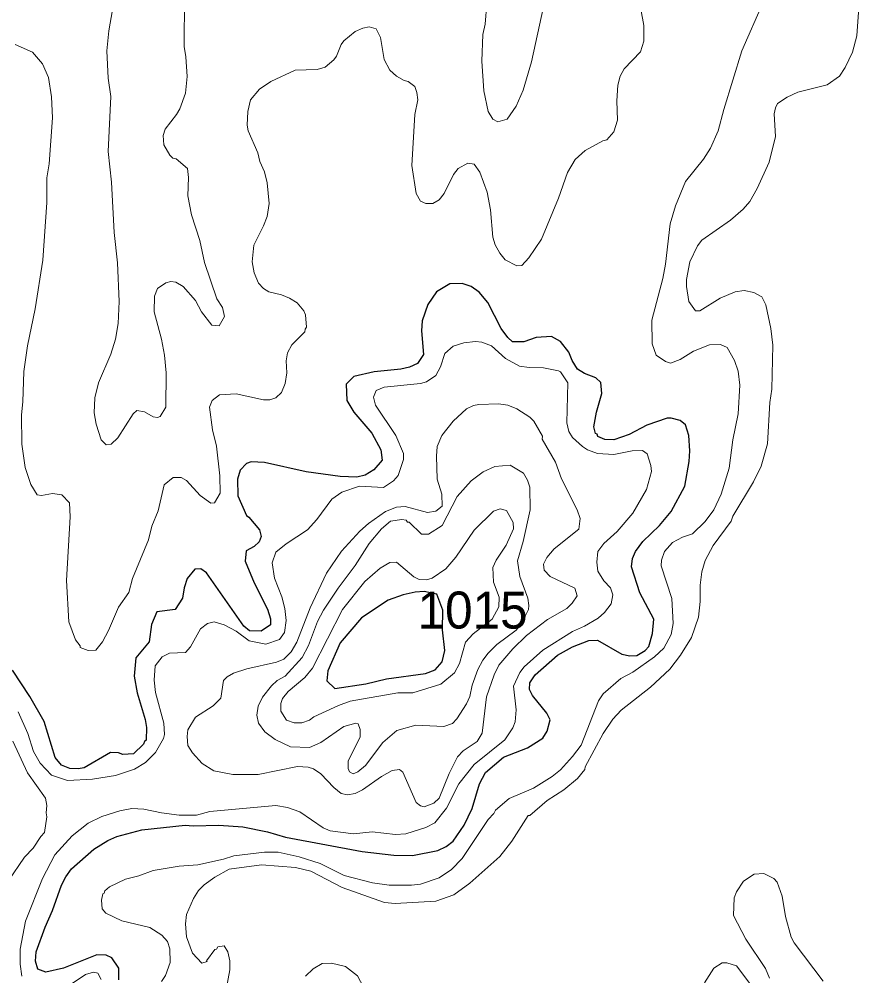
# Model space of a CAD drawing. Extents: x 598.3 to 623.2, y 6902.2 to 6930.1.
# Drawn here: x 605.912 to 607.727, y 6925.891 to 6927.958 of the extents above; entities that cross this region are included whole.
import ezdxf

# ---------------------------------------------------------------- set-up
doc = ezdxf.new("R2010")
doc.units = 0
doc.header["$LTSCALE"] = 0.032
doc.layers.add('1', color=7, linetype='Continuous', lineweight=25)
doc.layers.add('2', color=7, linetype='Continuous', lineweight=13)
doc.layers.add('21', color=7, linetype='Continuous')

msp = doc.modelspace()

# ---------------------------------------------------------------- linework, layer by layer
at = {"layer": '1'}
for points in [[(607.3601, 6927.0024), (607.3617, 6927.0254), (607.3592, 6927.0588), (607.3517, 6927.0816), (607.3406, 6927.0911), (607.3212, 6927.096), (607.3123, 6927.096), (607.2685, 6927.0809), (607.2303, 6927.0611), (607.1972, 6927.0496), (607.1779, 6927.0498), (607.1624, 6927.0569), (607.1608, 6927.0618), (607.1574, 6927.0634), (607.1538, 6927.0772), (607.1593, 6927.1089), (607.1714, 6927.1498), (607.1691, 6927.1732), (607.1585, 6927.1834), (607.1337, 6927.193), (607.1187, 6927.2023), (607.1074, 6927.221), (607.1002, 6927.2385), (607.0816, 6927.2619), (607.0626, 6927.2724), (607.029, 6927.2708), (607.0025, 6927.2612), (606.9782, 6927.2612), (606.9682, 6927.2701), (606.9539, 6927.2901), (606.9245, 6927.3457), (606.9057, 6927.3682), (606.8889, 6927.3809), (606.8695, 6927.3874), (606.8425, 6927.3867), (606.8136, 6927.3694), (606.7949, 6927.3419), (606.7829, 6927.3068), (606.7812, 6927.285), (606.786, 6927.2337), (606.7726, 6927.2144), (606.7552, 6927.2064), (606.737, 6927.2021), (606.6788, 6927.1962), (606.6353, 6927.1864), (606.6185, 6927.1699), (606.6198, 6927.1347), (606.6351, 6927.1095), (606.6741, 6927.0637), (606.6932, 6927.0279), (606.6961, 6927.0054), (606.6784, 6926.9843), (606.6593, 6926.9731), (606.6415, 6926.969), (606.6059, 6926.9705), (606.5318, 6926.9801), (606.4418, 6927.0005), (606.4132, 6927.0022), (606.403, 6926.9986), (606.3895, 6926.9842), (606.3838, 6926.9646), (606.3841, 6926.9285), (606.4028, 6926.8856), (606.4084, 6926.8827), (606.4312, 6926.8551), (606.4347, 6926.8405), (606.4305, 6926.8294), (606.4194, 6926.8192), (606.4024, 6926.8099), (606.4001, 6926.7876), (606.4199, 6926.7405), (606.4484, 6926.6835), (606.455, 6926.6629), (606.4547, 6926.6497), (606.4345, 6926.6363), (606.4094, 6926.6366), (606.3974, 6926.647), (606.3163, 6926.7619), (606.3045, 6926.7705), (606.2912, 6926.7703), (606.2751, 6926.7498), (606.2681, 6926.7295), (606.2648, 6926.7075), (606.2489, 6926.6828), (606.2094, 6926.6777), (606.198, 6926.6505), (606.1925, 6926.6133), (606.1637, 6926.5787), (606.1605, 6926.5388), (606.1669, 6926.5031), (606.1841, 6926.4455), (606.1871, 6926.4277), (606.1862, 6926.4009), (606.1823, 6926.3981), (606.1806, 6926.3918), (606.1589, 6926.3708), (606.1361, 6926.3699), (606.1264, 6926.3731), (606.1089, 6926.3739), (606.0523, 6926.341)], [(606.1272, 6925.8831), (606.1272, 6925.9083), (606.1118, 6925.9303), (606.0999, 6925.9359), (606.0794, 6925.9368), (606.0073, 6925.9079), (605.9696, 6925.8996), (605.9518, 6925.9061), (605.9467, 6925.9236), (605.9483, 6925.9431), (605.9676, 6925.9964), (605.984, 6926.0326), (606.0035, 6926.0877), (606.0124, 6926.1055), (606.0251, 6926.1228), (606.0733, 6926.1653), (606.1035, 6926.1836), (606.1231, 6926.1926), (606.1766, 6926.2071), (606.2705, 6926.2169), (606.2876, 6926.2153), (606.343, 6926.2169), (606.3954, 6926.2136), (606.4483, 6926.2024), (606.4874, 6926.191), (606.6532, 6926.1601), (606.7216, 6926.1523), (606.7617, 6926.1514), (606.8164, 6926.1622), (606.8349, 6926.1709), (606.8497, 6926.1827), (606.8737, 6926.2172), (606.8906, 6926.2528), (606.9069, 6926.3062), (606.9195, 6926.3308), (606.9585, 6926.3642), (607.0106, 6926.3838), (607.0439, 6926.4052), (607.0532, 6926.4202), (607.0592, 6926.4447), (607.0524, 6926.4589), (607.0211, 6926.4973), (607.0145, 6926.5103), (607.0155, 6926.5248), (607.0272, 6926.5421), (607.0754, 6926.5846), (607.1075, 6926.6022), (607.1431, 6926.6159), (607.1616, 6926.6164), (607.2141, 6926.5862), (607.2318, 6926.5829), (607.2468, 6926.5833), (607.2647, 6926.5943), (607.2727, 6926.6033), (607.281, 6926.631), (607.2839, 6926.6618), (607.2534, 6926.7186), (607.2355, 6926.7751), (607.2378, 6926.7929), (607.2441, 6926.8083), (607.2595, 6926.8295), (607.2959, 6926.8643), (607.3208, 6926.8946), (607.3504, 6926.949), (607.3601, 6927.0024)], [(606.0523, 6926.341), (606.0393, 6926.3384), (606.0212, 6926.3392), (606.003, 6926.3467), (605.9897, 6926.3632), (605.966, 6926.4406), (605.9347, 6926.4952), (605.8973, 6926.552)]]:
    msp.add_lwpolyline(points, dxfattribs=at)
msp.add_lwpolyline([(606.8274, 6926.6815), (606.8145, 6926.716), (606.7872, 6926.722), (606.7678, 6926.7205), (606.7421, 6926.7146), (606.7093, 6926.7034), (606.652, 6926.6647), (606.6059, 6926.6106), (606.5786, 6926.5503), (606.5765, 6926.5288), (606.5938, 6926.5124), (606.6609, 6926.5221), (606.7058, 6926.5329), (606.7899, 6926.5447), (606.8112, 6926.5529), (606.8263, 6926.5696), (606.8315, 6926.5944), (606.8267, 6926.6387)], close=True, dxfattribs=at)
at = {"layer": '2'}
for points in [[(607.2443, 6928.0434), (607.2621, 6927.9446), (607.262, 6927.9106), (607.2547, 6927.8875), (607.2195, 6927.8509), (607.2105, 6927.8347), (607.2061, 6927.8155), (607.2039, 6927.7816), (607.2048, 6927.7401), (607.1968, 6927.7149), (607.1822, 6927.6977), (607.1735, 6927.6956), (607.1353, 6927.6743), (607.1133, 6927.6546), (607.0969, 6927.6267), (607.0773, 6927.5715), (607.041, 6927.4827), (607.0135, 6927.4426), (606.9982, 6927.4262), (606.9871, 6927.4253), (606.9624, 6927.4385), (606.9508, 6927.4526), (606.9403, 6927.4708), (606.9359, 6927.4873), (606.9303, 6927.5459), (606.9231, 6927.5844), (606.9074, 6927.6273), (606.8953, 6927.6448), (606.8815, 6927.6471), (606.8605, 6927.6357), (606.8504, 6927.6227), (606.8306, 6927.5818), (606.8199, 6927.5681), (606.8061, 6927.5599), (606.7905, 6927.5599), (606.7794, 6927.5652), (606.77, 6927.5817), (606.7602, 6927.642), (606.7668, 6927.7523), (606.7731, 6927.7836), (606.7716, 6927.8), (606.7672, 6927.8126), (606.7525, 6927.8235), (606.744, 6927.8257), (606.7274, 6927.8351), (606.7132, 6927.848), (606.7009, 6927.8708), (606.693, 6927.9187), (606.6836, 6927.9375), (606.6685, 6927.9418), (606.6545, 6927.9387), (606.6381, 6927.9313), (606.6135, 6927.911), (606.6079, 6927.9036), (606.5974, 6927.8778), (606.5922, 6927.8704), (606.5729, 6927.8545), (606.5557, 6927.8497), (606.5086, 6927.848), (606.4555, 6927.8232), (606.4312, 6927.8071), (606.4119, 6927.7836), (606.4057, 6927.7588), (606.4044, 6927.7294), (606.4068, 6927.7168), (606.4273, 6927.6697), (606.4316, 6927.6505), (606.4422, 6927.6284), (606.4477, 6927.6046), (606.4518, 6927.5601), (606.4477, 6927.5315), (606.4402, 6927.5116), (606.4186, 6927.4698), (606.4153, 6927.4341), (606.4194, 6927.4104), (606.4292, 6927.3875), (606.4397, 6927.3761), (606.4512, 6927.3688), (606.4788, 6927.3625), (606.4963, 6927.3554), (606.5126, 6927.3452), (606.5268, 6927.3278), (606.5303, 6927.3193), (606.5327, 6927.2928), (606.5296, 6927.2886), (606.5293, 6927.283), (606.5009, 6927.2545), (606.4917, 6927.2374), (606.4891, 6927.2199), (606.4906, 6927.1942), (606.4867, 6927.1708), (606.4785, 6927.1519), (606.4665, 6927.14), (606.4534, 6927.1357)], [(606.2196, 6925.8791), (606.2278, 6925.8921), (606.2381, 6925.9206), (606.2374, 6925.9496), (606.2322, 6925.966), (606.2201, 6925.9791), (606.1939, 6925.9958), (606.1339, 6926.0101), (606.099, 6926.0266), (606.0911, 6926.036), (606.09, 6926.0553), (606.0924, 6926.0685), (606.0955, 6926.0704), (606.0967, 6926.0754), (606.1071, 6926.0835), (606.1419, 6926.1007), (606.1704, 6926.1077), (606.201, 6926.1189), (606.2575, 6926.1286), (606.298, 6926.131), (606.3536, 6926.1434), (606.3757, 6926.1505), (606.4421, 6926.1587), (606.4718, 6926.1586), (606.5169, 6926.1489), (606.5625, 6926.1341), (606.614, 6926.1083), (606.6758, 6926.0925), (606.7118, 6926.0874), (606.7599, 6926.0875), (606.7791, 6926.0899), (606.8196, 6926.1033), (606.846, 6926.1214), (606.8692, 6926.1451), (606.9252, 6926.2296), (606.9375, 6926.242), (606.941, 6926.2494), (606.9711, 6926.2748), (607.0236, 6926.2972), (607.0636, 6926.322), (607.0818, 6926.3369), (607.1079, 6926.3653), (607.1268, 6926.3899), (607.164, 6926.4854), (607.1742, 6926.5004), (607.2119, 6926.5336), (607.2379, 6926.5477), (607.2852, 6926.5807), (607.3049, 6926.5996), (607.3213, 6926.6286), (607.3253, 6926.6529), (607.3228, 6926.7063), (607.2994, 6926.7769), (607.3005, 6926.7898), (607.3068, 6926.8081), (607.3242, 6926.8278), (607.3455, 6926.8394), (607.3669, 6926.846), (607.3947, 6926.8732), (607.4133, 6926.8983), (607.4294, 6926.9319), (607.4465, 6926.9885), (607.454, 6927.0493), (607.4661, 6927.1055), (607.4693, 6927.1678), (607.4661, 6927.198), (607.4579, 6927.221), (607.4419, 6927.2487), (607.428, 6927.2554), (607.4039, 6927.2546), (607.3696, 6927.2408), (607.3405, 6927.2229), (607.3199, 6927.2151), (607.309, 6927.2183), (607.2887, 6927.2325), (607.2799, 6927.2566), (607.2791, 6927.3079), (607.3032, 6927.3981), (607.3091, 6927.4285), (607.3189, 6927.5163), (607.3301, 6927.5552), (607.352, 6927.6075), (607.391, 6927.6556), (607.4058, 6927.6797), (607.4229, 6927.7172), (607.4346, 6927.7633), (607.4738, 6927.8899), (607.5203, 6927.9961)], [(606.2034, 6927.3257), (606.2041, 6927.3596), (606.2107, 6927.3762), (606.2285, 6927.3882), (606.2398, 6927.3914), (606.2506, 6927.39), (606.2659, 6927.3807), (606.2931, 6927.3502), (606.3055, 6927.3259), (606.3284, 6927.2971), (606.3437, 6927.2955), (606.3554, 6927.3157), (606.3515, 6927.3354), (606.339, 6927.354), (606.3122, 6927.4327), (606.302, 6927.48), (606.2845, 6927.5354), (606.2762, 6927.5763), (606.2778, 6927.6163), (606.2753, 6927.6357), (606.2508, 6927.6561), (606.244, 6927.6577), (606.2373, 6927.6643), (606.2245, 6927.6867), (606.2228, 6927.7066), (606.2271, 6927.7205), (606.252, 6927.752), (606.2592, 6927.7646), (606.2714, 6927.7981), (606.2746, 6927.8343), (606.2721, 6927.8769), (606.2681, 6927.8988), (606.2689, 6928.0052)], [(606.9229, 6927.9918), (606.9188, 6927.947), (606.9141, 6927.9252), (606.9115, 6927.8672), (606.9164, 6927.8035), (606.9252, 6927.7588), (606.9359, 6927.7421), (606.9463, 6927.7365), (606.9667, 6927.7421), (606.9863, 6927.7701), (607.0012, 6927.8045), (607.0189, 6927.8656), (607.0451, 6927.9846)], [(606.1134, 6927.9781), (606.1053, 6927.9327), (606.1014, 6927.8899), (606.1041, 6927.8304), (606.1095, 6927.7912), (606.1038, 6927.6723), (606.111, 6927.6063), (606.1167, 6927.4973), (606.1239, 6927.4317), (606.128, 6927.348), (606.1255, 6927.301), (606.1198, 6927.267), (606.1098, 6927.2346), (606.0831, 6927.1727), (606.0755, 6927.14), (606.0738, 6927.1076), (606.0778, 6927.0831), (606.089, 6927.0493), (606.1001, 6927.0385), (606.1104, 6927.0398), (606.1251, 6927.0536), (606.1579, 6927.1057), (606.1661, 6927.1129), (606.1823, 6927.1097), (606.2011, 6927.0993), (606.2106, 6927.0977), (606.2166, 6927.0998), (606.2284, 6927.12), (606.2293, 6927.1943), (606.2259, 6927.2323), (606.2193, 6927.2666), (606.2034, 6927.3257)], [(606.2731, 6925.976), (606.2712, 6926.0038), (606.2736, 6926.0241), (606.2885, 6926.0588), (606.2996, 6926.0756), (606.3115, 6926.088), (606.3344, 6926.1044), (606.3655, 6926.1221), (606.4356, 6926.131), (606.5091, 6926.1254), (606.5423, 6926.1174), (606.6099, 6926.0823), (606.7017, 6926.0503), (606.7248, 6926.0478), (606.8125, 6926.0525), (606.8515, 6926.0662), (606.8859, 6926.0916), (606.951, 6926.1495), (606.9767, 6926.1827), (607.012, 6926.2378), (607.0154, 6926.2382), (607.0527, 6926.27), (607.0889, 6926.2931), (607.1184, 6926.3177), (607.1347, 6926.3372), (607.1355, 6926.3432), (607.1741, 6926.415), (607.195, 6926.446), (607.2133, 6926.4652), (607.2767, 6926.5148), (607.3185, 6926.5542), (607.341, 6926.5839), (607.3647, 6926.6227), (607.3801, 6926.6664), (607.3835, 6926.6999), (607.3836, 6926.7356), (607.3876, 6926.7644), (607.3947, 6926.7885), (607.412, 6926.8211), (607.4506, 6926.874), (607.4541, 6926.8842), (607.4987, 6926.959), (607.5153, 6926.9922), (607.5292, 6927.041), (607.5341, 6927.1303), (607.5389, 6927.1586), (607.5406, 6927.2542), (607.5366, 6927.2898), (607.5258, 6927.3411), (607.5169, 6927.3582), (607.4996, 6927.3679), (607.4785, 6927.372), (607.4591, 6927.3689), (607.427, 6927.3553), (607.3828, 6927.3277), (607.3737, 6927.3278), (607.3594, 6927.3484), (607.3545, 6927.3808), (607.3545, 6927.3956), (607.3615, 6927.4342), (607.3777, 6927.4682), (607.3873, 6927.4809), (607.4491, 6927.5242), (607.4769, 6927.548), (607.4912, 6927.5639), (607.5068, 6927.592), (607.533, 6927.6491), (607.5463, 6927.7047), (607.544, 6927.7534), (607.5464, 6927.7666), (607.5511, 6927.7759), (607.5719, 6927.7896), (607.5948, 6927.8002), (607.658, 6927.816), (607.6849, 6927.8347), (607.6974, 6927.8535), (607.7127, 6927.8871), (607.7227, 6927.9218), (607.7268, 6927.9832)], [(606.4534, 6927.1357), (606.4399, 6927.136), (606.3809, 6927.1486), (606.3446, 6927.1467), (606.3288, 6927.134), (606.3232, 6927.1203), (606.3293, 6927.071), (606.3385, 6927.0356), (606.3457, 6926.9716), (606.3464, 6926.934), (606.3337, 6926.9133), (606.3258, 6926.9123), (606.3026, 6926.9294), (606.2737, 6926.9616), (606.2617, 6926.9678), (606.2447, 6926.9681), (606.2252, 6926.9519), (606.2124, 6926.8961), (606.1983, 6926.8627), (606.1911, 6926.8337), (606.1564, 6926.7498), (606.149, 6926.7195), (606.1262, 6926.6878), (606.1051, 6926.6373), (606.0917, 6926.6127), (606.0775, 6926.5954), (606.0609, 6926.5942), (606.0439, 6926.6009), (606.0437, 6926.6047), (606.0335, 6926.6174), (606.0194, 6926.6565), (606.0138, 6926.7457), (606.0219, 6926.8834), (606.0203, 6926.913), (606.004, 6926.9303), (605.9834, 6926.9334), (605.9603, 6926.9293), (605.9504, 6926.9307), (605.9366, 6926.953), (605.9244, 6926.9894), (605.9174, 6927.0403), (605.9167, 6927.1037), (605.9199, 6927.1314), (605.9216, 6927.197), (605.9296, 6927.2528), (605.9466, 6927.3324), (605.963, 6927.4374), (605.9717, 6927.5621), (605.9718, 6927.615), (605.9766, 6927.6459), (605.984, 6927.7447), (605.9816, 6927.7903), (605.9752, 6927.8321), (605.9622, 6927.8616), (605.9402, 6927.8869), (605.9033, 6927.903)], [(605.9095, 6926.4619), (605.9302, 6926.415), (605.9424, 6926.3761), (605.9569, 6926.3513), (605.9818, 6926.3253), (606.0161, 6926.3133), (606.0699, 6926.3166), (606.1202, 6926.3246), (606.161, 6926.3378), (606.1849, 6926.3522), (606.2067, 6926.3742), (606.2236, 6926.404), (606.2259, 6926.4126), (606.2245, 6926.4376), (606.2065, 6926.5035), (606.2033, 6926.5305), (606.2057, 6926.5615), (606.2206, 6926.5807), (606.2366, 6926.5884), (606.2716, 6926.5903), (606.2817, 6926.602), (606.3035, 6926.6409), (606.3185, 6926.6525), (606.3333, 6926.6563), (606.355, 6926.6498), (606.3804, 6926.6364), (606.4088, 6926.6151), (606.445, 6926.6079), (606.4747, 6926.6179), (606.4851, 6926.6333), (606.489, 6926.6592), (606.4858, 6926.6848), (606.4794, 6926.7104), (606.4636, 6926.7507), (606.4583, 6926.7837), (606.4664, 6926.8068), (606.489, 6926.8248), (606.5346, 6926.8549), (606.5554, 6926.8774), (606.5872, 6926.9212), (606.6089, 6926.9365), (606.6477, 6926.9494), (606.6992, 6926.9463), (606.7205, 6926.9608), (606.7311, 6926.9722), (606.7424, 6927.007), (606.7424, 6927.0199), (606.7256, 6927.0586), (606.6823, 6927.1241), (606.6777, 6927.1413), (606.6836, 6927.156), (606.7006, 6927.163), (606.7791, 6927.1713), (606.7924, 6927.1748), (606.812, 6927.1885), (606.8222, 6927.2071), (606.8317, 6927.2362), (606.8497, 6927.2515), (606.8728, 6927.2587), (606.8983, 6927.2619), (606.9116, 6927.2603), (606.9326, 6927.2522), (606.9632, 6927.2251), (606.9929, 6927.2084), (607.0143, 6927.2054), (607.045, 6927.2052), (607.0774, 6927.1987), (607.0818, 6927.196), (607.0976, 6927.1724), (607.0954, 6927.086), (607.1001, 6927.0675), (607.1077, 6927.0545), (607.1291, 6927.0347), (607.1399, 6927.0277), (607.1618, 6927.0199), (607.1968, 6927.0175), (607.237, 6927.0255), (607.2588, 6927.0262), (607.2694, 6927.0188), (607.2774, 6926.994), (607.2783, 6926.9811), (607.2676, 6926.942), (607.238, 6926.8907), (607.2044, 6926.8513), (607.1753, 6926.8254), (607.1625, 6926.808), (607.1602, 6926.7854), (607.1624, 6926.7657), (607.1753, 6926.7449), (607.1901, 6926.7298), (607.1949, 6926.7144), (607.1915, 6926.6954), (607.1771, 6926.6767), (607.163, 6926.6643), (607.1337, 6926.6469), (607.1078, 6926.6356), (607.0433, 6926.5953), (607.0033, 6926.5592), (606.9938, 6926.5465), (606.9805, 6926.5176)], [(606.9805, 6926.5176), (606.986, 6926.4665), (606.9836, 6926.4403), (606.9787, 6926.4274), (606.9615, 6926.4012), (606.8952, 6926.3478), (606.8624, 6926.3065), (606.8354, 6926.2539), (606.8102, 6926.2224), (606.7908, 6926.2123), (606.7472, 6926.1983), (606.7251, 6926.1967), (606.6747, 6926.2023), (606.6341, 6926.1983), (606.5836, 6926.2046), (606.569, 6926.2111), (606.5185, 6926.2459), (606.4917, 6926.2551), (606.4667, 6926.2598), (606.3239, 6926.2468), (606.2952, 6926.2387), (606.2573, 6926.2389), (606.2197, 6926.2437), (606.1814, 6926.2517), (606.1552, 6926.2533), (606.129, 6926.2483), (606.0902, 6926.2361), (606.0608, 6926.2211), (606.026, 6926.1942), (605.9889, 6926.1527), (605.9619, 6926.1017), (605.9251, 6926.0095), (605.9138, 6925.9494), (605.9137, 6925.9165), (605.9174, 6925.8912)], [(605.898, 6926.3985), (605.9298, 6926.3303), (605.9684, 6926.2755), (605.9717, 6926.2595), (605.9702, 6926.2437), (605.9717, 6926.2347), (605.9668, 6926.2015), (605.9583, 6926.1929), (605.942, 6926.167), (605.9231, 6926.1479), (605.8881, 6926.0964)], [(607.6494, 6925.8798), (607.5867, 6925.9627), (607.5807, 6925.975), (607.5681, 6926.0194), (607.5608, 6926.0634), (607.5499, 6926.0936), (607.5429, 6926.1019), (607.5216, 6926.1124), (607.5006, 6926.111), (607.4771, 6926.0958), (607.4622, 6926.0731), (607.4573, 6926.0603), (607.4556, 6926.0221), (607.4824, 6925.9706), (607.5246, 6925.9072), (607.5333, 6925.8864)], [(606.3506, 6925.8154), (606.3668, 6925.9042), (606.3668, 6925.9242), (606.3628, 6925.9431), (606.355, 6925.9567), (606.3412, 6925.9539), (606.3386, 6925.9492), (606.335, 6925.9486), (606.3169, 6925.9242), (606.3178, 6925.9222), (606.3067, 6925.9192), (606.2867, 6925.9402), (606.2731, 6925.976)], [(606.6685, 6925.8439), (606.6427, 6925.8917), (606.6169, 6925.9117), (606.5865, 6925.919), (606.567, 6925.9182), (606.5473, 6925.9068), (606.5304, 6925.8906)], [(607.4932, 6925.8724), (607.4622, 6925.9131), (607.4417, 6925.9197), (607.4316, 6925.9198), (607.4133, 6925.908), (607.3931, 6925.8767)], [(606.0001, 6925.8575), (606.0554, 6925.8948), (606.0724, 6925.8994), (606.0821, 6925.8973), (606.089, 6925.8839)]]:
    msp.add_lwpolyline(points, dxfattribs=at)
for points in [[(606.9054, 6927.126), (606.948, 6927.1275), (606.9677, 6927.1244), (606.9872, 6927.1165), (607.0158, 6927.0986), (607.0241, 6927.0895), (607.0426, 6927.0574), (607.0425, 6927.051), (607.0708, 6927.0011), (607.0838, 6926.9654), (607.1175, 6926.898), (607.1243, 6926.8793), (607.1218, 6926.8563), (607.068, 6926.8137), (607.0523, 6926.7953), (607.0452, 6926.7806), (607.0467, 6926.7676), (607.0597, 6926.7545), (607.1131, 6926.7291), (607.1179, 6926.7125), (607.1074, 6926.6969), (607.0957, 6926.6853), (607.0539, 6926.6612), (607.008, 6926.6267), (606.9789, 6926.5982), (606.9484, 6926.563), (606.9383, 6926.5421), (606.9222, 6926.494), (606.9122, 6926.4155), (606.9016, 6926.3981), (606.8712, 6926.3779), (606.859, 6926.3649), (606.841, 6926.3284), (606.8199, 6926.275), (606.8078, 6926.2647), (606.787, 6926.2566), (606.779, 6926.2588), (606.7701, 6926.2663), (606.741, 6926.3316), (606.734, 6926.3375), (606.7182, 6926.3348), (606.6946, 6926.3221), (606.654, 6926.2937), (606.6378, 6926.2857), (606.6213, 6926.2825), (606.6078, 6926.2856), (606.5922, 6926.2983), (606.564, 6926.3282), (606.5477, 6926.3389), (606.5362, 6926.3423), (606.5136, 6926.3439), (606.4281, 6926.3262), (606.3736, 6926.3262), (606.3324, 6926.3344), (606.3073, 6926.35), (606.2862, 6926.3734), (606.2766, 6926.3893), (606.2745, 6926.4083), (606.2762, 6926.4228), (606.2925, 6926.45), (606.3312, 6926.4751), (606.3476, 6926.4914), (606.3531, 6926.5293), (606.3612, 6926.5374), (606.3751, 6926.5451), (606.4035, 6926.5545), (606.4683, 6926.5691), (606.484, 6926.5754), (606.4996, 6926.5911), (606.512, 6926.6125), (606.5407, 6926.6862), (606.5758, 6926.7611), (606.6084, 6926.809), (606.6481, 6926.8519), (606.6668, 6926.8689), (606.7035, 6926.8944), (606.7273, 6926.9042), (606.7464, 6926.9057), (606.7943, 6926.8921), (606.8124, 6926.8951), (606.8258, 6926.9063), (606.825, 6926.932), (606.8153, 6926.9644), (606.8136, 6927.0144), (606.8154, 6927.035), (606.8251, 6927.059), (606.8496, 6927.0899), (606.8785, 6927.1162), (606.8935, 6927.1236)], [(606.9733, 6926.9947), (607.0022, 6926.9777), (607.0107, 6926.9624), (607.0153, 6926.9468), (607.016, 6926.8985), (607.0009, 6926.8299), (606.9886, 6926.7877), (606.9937, 6926.7543), (607.0111, 6926.7077), (607.0136, 6926.6918), (607.0126, 6926.6827), (606.9968, 6926.6513), (606.9857, 6926.6386), (606.9445, 6926.6076), (606.9257, 6926.5888), (606.914, 6926.5731), (606.9034, 6926.5532), (606.8912, 6926.5191), (606.8855, 6926.4949), (606.8783, 6926.479), (606.8577, 6926.4464), (606.8484, 6926.4364), (606.8296, 6926.43), (606.7689, 6926.433), (606.7284, 6926.4216), (606.6979, 6926.3958), (606.66, 6926.3458), (606.6434, 6926.3325), (606.6335, 6926.3279), (606.6259, 6926.3321), (606.6228, 6926.3392), (606.6227, 6926.3551), (606.6485, 6926.4079), (606.6486, 6926.4236), (606.6447, 6926.4356), (606.6391, 6926.4377), (606.6137, 6926.4298), (606.5641, 6926.3957), (606.5392, 6926.3845), (606.4982, 6926.3862), (606.4653, 6926.4021), (606.4426, 6926.4188), (606.4291, 6926.4374), (606.4252, 6926.4547), (606.4282, 6926.4738), (606.4379, 6926.4935), (606.4568, 6926.5182), (606.4697, 6926.5293), (606.4868, 6926.5392), (606.5235, 6926.579), (606.5374, 6926.6049), (606.5569, 6926.657), (606.5698, 6926.6813), (606.6014, 6926.7289), (606.6382, 6926.7776), (606.6686, 6926.8254), (606.6947, 6926.8573), (606.7144, 6926.8735), (606.739, 6926.8774), (606.7484, 6926.876), (606.7514, 6926.8719), (606.7546, 6926.8715), (606.7816, 6926.8453), (606.7963, 6926.8459), (606.8262, 6926.8641), (606.8584, 6926.9268), (606.8884, 6926.961), (606.9146, 6926.9801), (606.9402, 6926.9921)], [(606.9372, 6926.8954), (606.9516, 6926.9), (606.9648, 6926.8969), (606.9797, 6926.8705), (606.9804, 6926.8573), (606.9641, 6926.8222), (606.943, 6926.7898), (606.9359, 6926.7739), (606.9367, 6926.742), (606.9495, 6926.7097), (606.9488, 6926.689), (606.9342, 6926.6623), (606.8928, 6926.6304), (606.8762, 6926.612), (606.8638, 6926.5666), (606.8525, 6926.5463), (606.8234, 6926.5217), (606.7629, 6926.5027), (606.7301, 6926.5026), (606.6269, 6926.4849), (606.6019, 6926.4757), (606.5487, 6926.4507), (606.5395, 6926.4441), (606.5227, 6926.4379), (606.5063, 6926.4379), (606.4892, 6926.4436), (606.4776, 6926.4631), (606.4776, 6926.4799), (606.481, 6926.4904), (606.4935, 6926.5055), (606.5291, 6926.5362), (606.5456, 6926.5559), (606.6106, 6926.6831), (606.6592, 6926.7432), (606.6919, 6926.7725), (606.7132, 6926.7843), (606.7271, 6926.785), (606.7646, 6926.7531), (606.7766, 6926.7474), (606.7925, 6926.747), (606.8043, 6926.7509), (606.8341, 6926.7707), (606.8559, 6926.796), (606.8951, 6926.8544)]]:
    msp.add_lwpolyline(points, close=True, dxfattribs=at)

# ---------------------------------------------------------------- texts
at = {"layer": '21'}
msp.add_text('1015', height=0.08, dxfattribs=at).set_placement((606.7728, 6926.6417))

doc.saveas('drawing.dxf')
